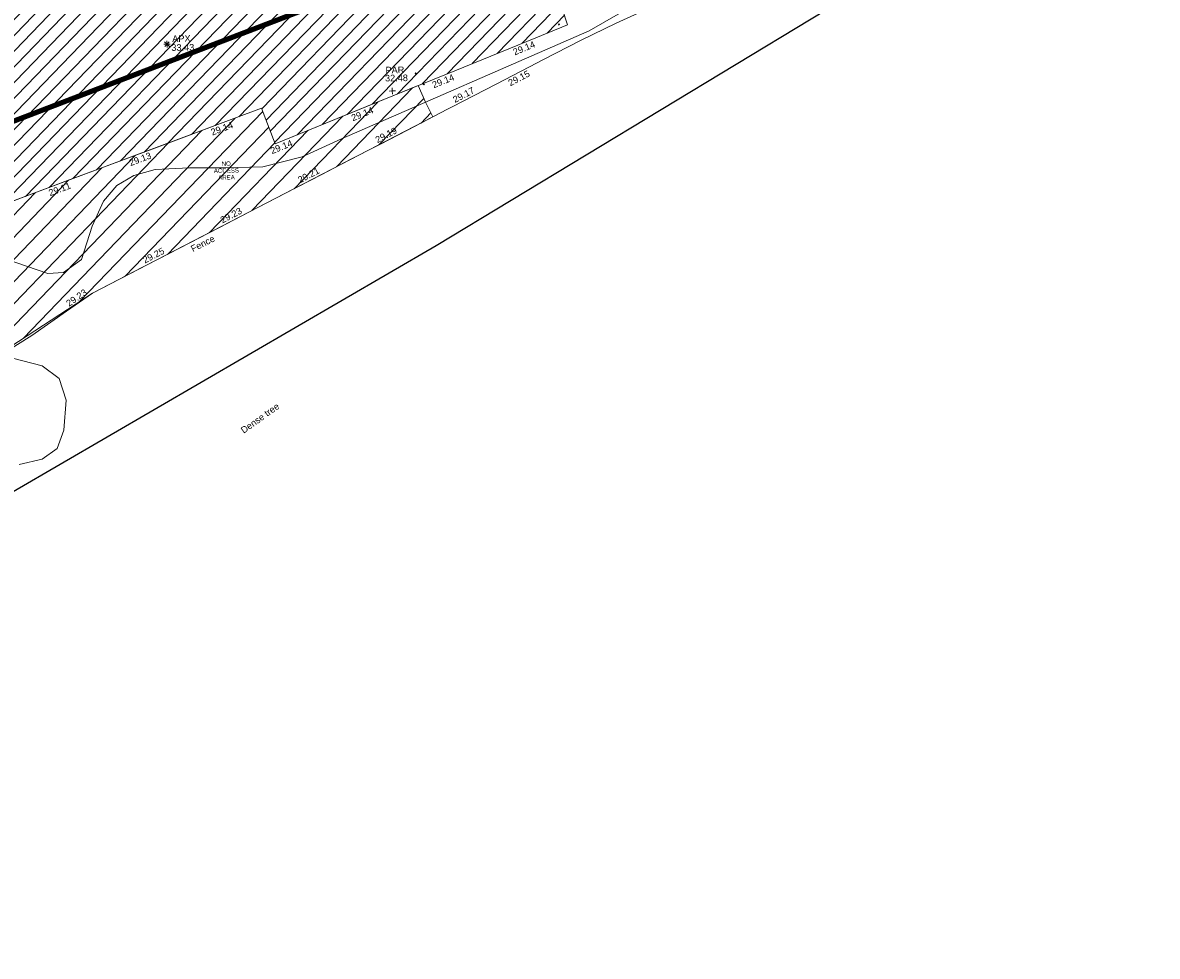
# Model space of a CAD drawing. Header units: millimetres. Extents: x -287732 to 520720, y -88450 to 287754.
# Tile 351 of 383: x 360209 to 425196, y 57936 to 111402. Entities that reach past the tile are written whole.
import ezdxf

# ---------------------------------------------------------------- set-up
doc = ezdxf.new("R2010")
doc.units = ezdxf.units.MM
doc.linetypes.add('IMPORT-HIDDEN2 _3_', pattern=[4762.5, 3175, -1587.5])
doc.linetypes.add('IMPORT-UG_ELEC_STREET LIGHTING_QLB2 _2_', pattern=[2700, 1500, -300.0000000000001, 0, -250, 150, -300.0000000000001, 0, -200])
for name, color, linetype, lineweight, true_color in [('00_TOPO_APEX_BUILDING', 7, 'Continuous', 9, 0x666666), ('00_UAV_APEX_BUILDING', 7, 'Continuous', 9, 0x666666), ('00_UAV_BUILDING_HATCH', 7, 'Continuous', 9, 0x999999), ('00_UAV_BUILDING_OUTLINE', 5, 'Continuous', 9, 0x0000ff), ('00_UAV_FENCE', 7, 'Continuous', 9, 0x264c2f), ('00_UAV_PARAPET', 7, 'Continuous', 9, 0x666666), ('00_UAV_TREE_LINE', 7, 'Continuous', 9, 0x52a552), ('12333-PUM-2D-U-0001-C01 - Rev2_REVIT IMPORT_dwg', 7, 'Continuous', 9, 0x767676), ('A_RHA_Line', 7, 'Continuous', 9, 0x00a600), ('PUM-CHAMBER EXTENTS', 6, 'IMPORT-HIDDEN2 _3_', 9, 0xff00ff), ('PUM-SURVEY BOUNDARY_EXTENT', 190, 'Continuous', 25, 0x7f00ff), ('PUM-UNABLE TO SURVEY', 190, 'Continuous', 9, 0x7f00ff)]:
    doc.layers.add(name, color=color, linetype=linetype, lineweight=lineweight, true_color=true_color)
doc.layers.add('GEN-TEXT', color=7, linetype='Continuous', lineweight=9)
doc.styles.add('Arial_1', font='arial.ttf', dxfattribs={"height": 250})
doc.styles.add('Swis721 Lt BT_2', font='swissl.ttf', dxfattribs={"height": 375})

# ---------------------------------------------------------------- blocks, each defined once
blk = doc.blocks.new('12333-PUM-2D-U-0001-C01 - Rev2_REVIT IMPORT_dwg_MSL_Apex_SYM-2077252-Site Location Plan Proposed')
at = {"layer": '00_TOPO_APEX_BUILDING', "color": 254, "true_color": 0xcccccc, "flags": 128}
for points in [[(0, -500.8627267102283), (0, 0), (-500.8627267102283, 0)], [(354.163430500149, 354.1634305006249), (0, 0), (-354.1634305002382, 354.1634305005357)], [(354.1634305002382, -354.1634305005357), (0, 0), (-354.163430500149, -354.1634305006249)], [(500.8627267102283, 0), (0, 0), (0, 500.8627267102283)]]:
    blk.add_lwpolyline(points, dxfattribs=at)
blk = doc.blocks.new('12333-PUM-2D-U-0001-C01 - Rev2_REVIT IMPORT_dwg_MSL_Parapet_SYM-V122-Site Location Plan Proposed')
at = {"layer": '00_UAV_PARAPET', "color": 254, "true_color": 0xcccccc, "flags": 128}
for points in [[(0, -500.0000000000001), (0, 0), (-500.0000000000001, 0)], [(500.0000000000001, 0), (0, 0), (0, 500.0000000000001)]]:
    blk.add_lwpolyline(points, dxfattribs=at)
blk = doc.blocks.new('12333-PUM-2D-U-0001-C01 - Rev2_REVIT IMPORT_dwg_MGS62954_T2_Galway_ITM_3d_Rev1-2077680-Site Location Plan Proposed')
at = {"layer": '00_UAV_BUILDING_HATCH', "true_color": 0xcccccc}
h = blk.add_hatch(dxfattribs=at)
h.set_pattern_fill('FP_1', color=254, style=0, pattern_type=2)
h.set_pattern_definition([(45, (0, 0), (-441.9417382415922, 441.9417382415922), [])])
h.paths.add_polyline_path([(534258130.3624687, 725648483.3139626), (534277656.3624687, 725655386.3139625), (534278388.3624688, 725653331.3139626), (534295255.4606528, 725659853.8927271), (534294221.4606529, 725663214.8927271), (534296151.4606528, 725663830.8927269), (534296560.4606526, 725662667.892727), (534309422.4606529, 725667184.8927269), (534307379.4606528, 725673087.8927273), (534303370.4606528, 725671653.8927271), (534300995.586905, 725678397.3035645), (534310510.4335188, 725681741.4081918), (534314220.586905, 725671576.3035644), (534326500.586905, 725675858.3035647), (534324518.5869049, 725681362.3035645), (534326113.5869048, 725681952.3035647), (534324160.5869049, 725687672.3035647), (534318720.5869049, 725685739.3035644), (534311382.586905, 725706099.3035647), (534306310.3243251, 725704323.4114221), (534306355.1088055, 725704192.7557819), (534273124.3649247, 725692215.3564034), (534273147.722073, 725692180.3999606), (534273192.9489231, 725691953.0292308), (534273147.722073, 725691725.658501), (534273018.9269006, 725691532.9029037), (534272826.1713033, 725691404.1077313), (534272598.8005735, 725691358.8808813), (534272359.2318197, 725691412.2581903), (534272168.7586477, 725691547.7426457), (534272046.0540514, 725691744.888188), (534272030.8694313, 725691821.2264287), (534266685.9286339, 725689894.7426035), (534268524.939883, 725684612.5737506), (534268047.928634, 725684437.7426035), (534269413.1688387, 725680562.3524156), (534277645.4188779, 725683533.3784789), (534277949.5529159, 725682690.6704743), (534281834.7170621, 725684092.8295298), (534281561.9286339, 725684932.7426034), (534287959.928634, 725687070.7426035), (534294707.928634, 725667896.7426035), (534289312.3624687, 725665760.3139626), (534287625.3624685, 725670664.3139626), (534264563.3624688, 725662495.3139625), (534260945.3624687, 725672663.3139623), (534250837.3624687, 725669091.3139625), (534258126.7857321, 725648493.4208305)])
h.paths.add_polyline_path([(534297904.586905, 725687834.3035645), (534296489.5869049, 725693151.3035643), (534301799.586905, 725695024.3035644), (534303779.5869048, 725689436.3035645), (534301175.8806049, 725688726.3227148)])
at = {"layer": '00_UAV_BUILDING_OUTLINE', "color": 254, "true_color": 0xcccccc, "flags": 128}
blk.add_lwpolyline([(534294363.7560819, 725662752.363774), (534295255.4606527, 725659853.892727), (534293420.4236348, 725659144.2760904), (534288756.9671875, 725657340.8976039), (534284093.5107403, 725655537.5191175), (534279430.0542932, 725653734.1406314), (534278388.3624686, 725653331.3139625), (534277656.3624687, 725655386.3139623), (534276052.0188633, 725654819.1325681), (534271337.9496329, 725653152.5741383), (534266623.8804026, 725651486.0157087), (534261909.8111722, 725649819.4572792)], dxfattribs=at)
at = {"layer": '00_UAV_FENCE', "color": 254, "true_color": 0xcccccc}
blk.add_line((534293805.5348443, 725657866.7065586), (534296016.7177272, 725658962.9297625), dxfattribs=at)
at = {"layer": '00_UAV_FENCE', "color": 254, "true_color": 0xcccccc, "flags": 128}
for points in [[(534296016.7177272, 725658962.9297626), (534298047.7003877, 725659895.7200942), (534300578.9027309, 725660996.1975912), (534301332.7177272, 725661323.9297625), (534304464.7177272, 725662842.9297625), (534305116.9854346, 725663072.4154823), (534308267.7177272, 725664180.9297626)], [(534262062.2759603, 725641287.311691), (534264259.9762816, 725642604.6276104), (534266283.19258, 725643959.3526396), (534267794.9762816, 725644971.6276104), (534269750.8341556, 725645941.2700591), (534270644.4030989, 725646384.2686992), (534271613.2867848, 725646864.6056204), (534273403.0850278, 725647751.9218073), (534275052.8600694, 725648569.8196373), (534275124.0687422, 725648605.1222804), (534276370.4761859, 725649223.0452808), (534277301.1059449, 725649684.4173111), (534279410.9018919, 725650730.3765986), (534279603.7343856, 725650825.9758618), (534281035.3636979, 725651535.7250566), (534282722.316088, 725652372.0540498), (534284083.4000289, 725653046.8294425), (534284418.6294549, 725653213.023871), (534285981.0214717, 725653987.600409), (534288303.6799051, 725655139.0890938), (534288563.0656722, 725655267.6830239), (534291102.3955677, 725656526.589456), (534293042.7313156, 725657488.5366049), (534293805.5348443, 725657866.7065586)]]:
    blk.add_lwpolyline(points, dxfattribs=at)
at = {"layer": '00_UAV_TREE_LINE', "color": 254, "true_color": 0xcccccc, "flags": 128}
for points in [[(534302206.4690198, 725662644.6978003), (534296497.4690197, 725659490.6978), (534282201.9762816, 725653549.6276103), (534279933.9762818, 725652569.6276104), (534277670.9762816, 725652027.6276103), (534275446.9762816, 725652004.6276103), (534273474.9762816, 725652044.6276104), (534271494.9762816, 725651974.6276104), (534270263.9762816, 725651656.6276103), (534269289.9762816, 725651099.6276104), (534268509.9762816, 725650226.6276104), (534267825.9762817, 725648796.6276103), (534267187.9762816, 725646897.6276104), (534266145.9762816, 725646181.6276104), (534265237.9762816, 725646140.6276104), (534260432.9762816, 725647876.6276104)], [(534262633.9762816, 725641455.6276104), (534264836.9762816, 725640849.6276104), (534265796.9762816, 725640118.6276104), (534266166.9762816, 725638856.6276104), (534266009.9762816, 725637140.6276104), (534265601.9762816, 725636101.6276106), (534264733.9762816, 725635509.6276104), (534263422.9762816, 725635224.6276106)]]:
    blk.add_lwpolyline(points, dxfattribs=at)
at = {"xscale": 0.375, "yscale": 0.375, "zscale": 0.375}
for name, p in [('12333-PUM-2D-U-0001-C01 - Rev2_REVIT IMPORT_dwg_MSL_Apex_SYM-2077252-Site Location Plan Proposed', (534272301.3625, 725659143.314)), ('12333-PUM-2D-U-0001-C01 - Rev2_REVIT IMPORT_dwg_MSL_Parapet_SYM-V122-Site Location Plan Proposed', (534285157.854, 725656243.3759999))]:
    blk.add_blockref(name, p, dxfattribs=at)
at = {"layer": '00_UAV_APEX_BUILDING', "char_height": 375, "attachment_point": 1, "line_spacing_factor": 1.005061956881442, "style": 'Swis721 Lt BT_2'}
for s, insert, width in [('APX', (534272606.9508174, 725659643.0907456), 1130.237340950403), ('33.43', (534272547.371278, 725659131.0843672), 1495.902363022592)]:
    blk.add_mtext(s, dxfattribs=dict(at, insert=insert, width=width))
at = {"layer": '00_UAV_BUILDING_OUTLINE', "color": 251, "true_color": 0x666666, "char_height": 375, "width": 1495.902363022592, "attachment_point": 1, "line_spacing_factor": 1.005061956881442, "style": 'Swis721 Lt BT_2'}
for s, insert, rotation in [('29.14', (534292063.2742623, 725658502.7075114), 21.141698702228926), ('29.14', (534287399.8178149, 725656699.3290255), 21.14169869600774), ('29.14', (534282736.3613678, 725654895.950539), 21.14169869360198), ('29.14', (534274676.7305151, 725654217.429468), 19.469959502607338), ('29.14', (534278072.9049208, 725653092.5720528), 21.141698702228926), ('29.13', (534269967.2217508, 725652552.4832939), 19.469959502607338), ('29.11', (534265329.240299, 725650912.8240719), 19.46995950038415)]:
    blk.add_mtext(s, dxfattribs=dict(at, insert=insert, rotation=rotation))
at = {"layer": '00_UAV_FENCE', "color": 251, "true_color": 0x666666, "char_height": 375, "attachment_point": 1, "line_spacing_factor": 1.005061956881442, "style": 'Swis721 Lt BT_2'}
for s, insert, width, rotation in [('29.15', (534291754.0316531, 725656728.1044072), 1495.902363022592, 26.370523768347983), ('29.17', (534288567.0824974, 725655822.4228092), 1495.902363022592, 26.370523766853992), ('29.19', (534284087.416854, 725653601.5692282), 1495.902363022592, 26.370523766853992), ('29.21', (534279607.7512107, 725651380.7156471), 1495.902363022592, 26.3705237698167), ('29.23', (534275128.0855672, 725649159.862066), 1495.902363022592, 26.370523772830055), ('29.25', (534270648.419924, 725646939.0084847), 1495.902363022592, 26.370523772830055), ('Fence', (534273413.4225475, 725647542.4421915), 1681.10932225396, 25.935098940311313), ('29.23', (534266215.3883084, 725644509.9477226), 1495.902363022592, 33.8058616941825)]:
    blk.add_mtext(s, dxfattribs=dict(at, insert=insert, width=width, rotation=rotation))
at = {"layer": '00_UAV_PARAPET', "char_height": 375, "attachment_point": 1, "line_spacing_factor": 1.005061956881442, "style": 'Swis721 Lt BT_2'}
for s, insert, width in [('PAR', (534284789.0019785, 725657631.3524619), 1168.228512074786), ('32.48', (534284751.7121511, 725657169.2197721), 1495.902363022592)]:
    blk.add_mtext(s, dxfattribs=dict(at, insert=insert, width=width))
at = {"layer": '00_UAV_TREE_LINE', "color": 251, "true_color": 0x666666, "insert": (534276093.7065914, 725637069.0215719), "char_height": 375, "width": 2939.566865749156, "attachment_point": 1, "rotation": 34.612130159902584, "line_spacing_factor": 1.005061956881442, "style": 'Swis721 Lt BT_2'}
blk.add_mtext('Dense tree', dxfattribs=at)
blk = doc.blocks.new('12333-PUM-2D-U-0001-C01 - Rev2_REVIT IMPORT_dwg-1620468-Site Location Plan Proposed')
at = {"layer": 'PUM-CHAMBER EXTENTS', "true_color": 0xfff4d4}
h = blk.add_hatch(dxfattribs=at)
h.set_pattern_fill('FP_14', style=0, pattern_type=2)
h.set_pattern_definition([(45, (-533641079.65, -725615854.3560001), (-618.7184335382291, 618.7184335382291), [])])
h.paths.add_polyline_path([(620505.350152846, 25223.64382131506), (626715.3264344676, 29117.27143172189), (646370.9494642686, 38861.80691071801), (645958.3233026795, 39705.06552257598), (645563.6540130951, 40669.1788068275), (637308.7126216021, 37476.95778370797), (636576.7126214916, 39531.95778354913), (617046.4375747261, 32629.03240495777), (609826.3241128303, 53043.08069427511), (607530.5232708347, 52082.45499234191), (610929.9856295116, 43211.51162835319), (616646.1310830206, 29820.19379304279), (620495.6955674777, 25235.14298301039)])
at = {"layer": 'GEN-TEXT', "color": 253, "true_color": 0xaaaaaa}
for p, q in [((653654.9948138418, 43999.28848224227), (653725.7054919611, 44069.99916036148)), ((653725.7054919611, 43999.28848224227), (653654.9948138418, 44069.99916036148)), ((645399.9948138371, 41325.2884822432), (645470.7054919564, 41395.99916036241)), ((645470.7054919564, 41325.2884822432), (645399.9948138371, 41395.99916036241)), ((645847.994813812, 40702.28848222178), (645918.7054919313, 40772.99916034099)), ((645918.7054919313, 40702.28848222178), (645847.994813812, 40772.99916034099))]:
    blk.add_line(p, q, dxfattribs=at)
at = {"layer": 'PUM-SURVEY BOUNDARY_EXTENT', "color": 201, "true_color": 0xd4aaff, "flags": 128}
blk.add_lwpolyline([(488216.8503400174, 30926.89504288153), (531080.8829478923, 24250.27741154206), (561844.1376578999, 20426.38415400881), (566062.0655785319, 8611.398574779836), (571128.6864528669, -7616.027373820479), (575714.0437077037, -7982.768216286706), (646442.309713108, 31495.23056612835), (689841.2207724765, 56725.65899800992), (691426.6726380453, 62926.17045936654), (689638.0678800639, 69873.57358378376), (681836.0986590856, 100645.3796401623), (672155.9695595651, 130601.3585414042), (667140.7217679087, 148790.7201766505), (693350.350153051, 157472.2071436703), (716444.8569162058, 167556.043584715), (696842.6566527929, 196972.3378213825), (686152.5680667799, 214203.8785610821)], dxfattribs=at)
at = {"layer": 'PUM-UNABLE TO SURVEY', "color": 7, "true_color": 0xfff4d4}
for p, q in [((637308.7126214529, 37476.95778368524), (645563.6540130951, 40669.1788068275)), ((617050.7126214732, 32628.95778373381), (636576.7126214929, 39531.95778362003)), ((636576.7126214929, 39531.95778362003), (637308.7126214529, 37476.95778368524))]:
    blk.add_line(p, q, dxfattribs=at)
at = {"layer": 'PUM-UNABLE TO SURVEY', "color": 7, "true_color": 0xfff4d4, "flags": 128}
blk.add_lwpolyline([(645563.6540130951, 40669.1788068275), (645958.3233026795, 39705.06552257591), (646370.9494642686, 38861.80691071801), (626715.3264344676, 29117.27143172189), (620505.350152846, 25223.64382131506), (616646.1310830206, 29820.19379304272), (610929.9856295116, 43211.51162835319), (607530.5232708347, 52082.45499234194), (609826.3241128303, 53043.08069427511), (617046.9361648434, 32627.62269820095)], dxfattribs=at)
blk.add_blockref('12333-PUM-2D-U-0001-C01 - Rev2_REVIT IMPORT_dwg_MGS62954_T2_Galway_ITM_3d_Rev1-2077680-Site Location Plan Proposed', (-533641079.6498471, -725615854.3561786))
at = {"layer": 'PUM-UNABLE TO SURVEY', "color": 41, "true_color": 0xffdf7f, "insert": (634494.7876528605, 36516.51243791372), "char_height": 250, "width": 1714.021757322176, "attachment_point": 2, "line_spacing_factor": 0.9417779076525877, "style": 'Arial_1'}
blk.add_mtext('NO\\PACCESS\\PAREA', dxfattribs=at)

msp = doc.modelspace()

# ---------------------------------------------------------------- linework, layer by layer
at = {"layer": 'A_RHA_Line', "color": 1, "lineweight": 140, "true_color": 0xff0000}
msp.add_line((333922.8786092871, 95871.96620287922), (493842.3153081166, 157259.2864546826), dxfattribs=at)

# ---------------------------------------------------------------- block references
at = {"layer": '12333-PUM-2D-U-0001-C01 - Rev2_REVIT IMPORT_dwg', "color": 254, "linetype": 'IMPORT-UG_ELEC_STREET LIGHTING_QLB2 _2_', "true_color": 0xffd4d4, "rotation": 0.9999999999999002}
msp.add_blockref('12333-PUM-2D-U-0001-C01 - Rev2_REVIT IMPORT_dwg-1620468-Site Location Plan Proposed', (-261895.0770586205, 55869.5817132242), dxfattribs=at)

doc.saveas('drawing.dxf')
